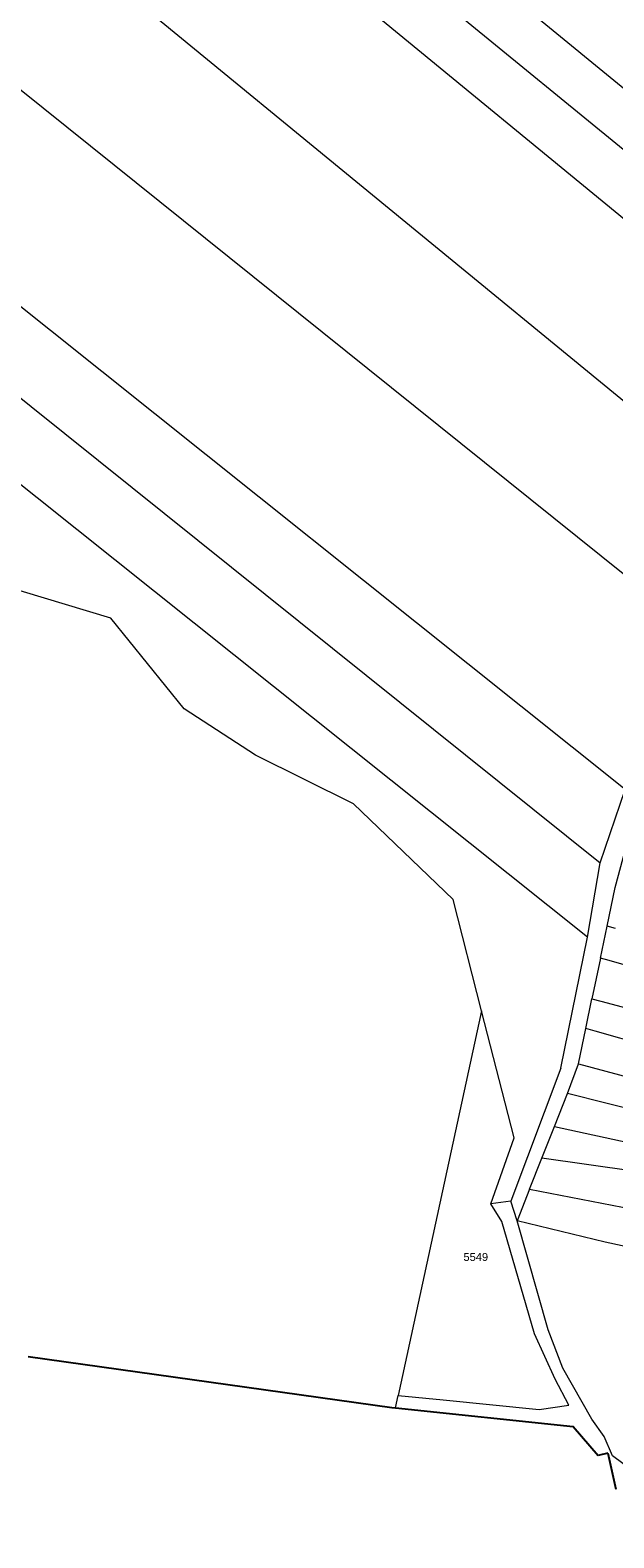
# Model space of a CAD drawing. Extents: x -590528 to -586543, y -1119609 to -1116685.
# Drawn here: x -589929.4 to -589803.6, y -1118528.6 to -1118203.4 of the extents above; entities that cross this region are included whole.
import ezdxf

# ---------------------------------------------------------------- set-up
doc = ezdxf.new("R2010")
doc.units = 0
doc.header["$LTSCALE"] = 0.68
for name, color, linetype, lineweight in [('1', 7, 'Continuous', 13), ('3', 7, 'Continuous', 13), ('4', 7, 'Continuous', 25)]:
    doc.layers.add(name, color=color, linetype=linetype, lineweight=lineweight)

msp = doc.modelspace()

# ---------------------------------------------------------------- linework, layer by layer
at = {"layer": '1'}
for p, q in [((-589897.73, -1118136.91), (-589731.15, -1118273.77)), ((-589738.29, -1118281.1), (-589902.6, -1118146.41)), ((-589911.1, -1118153.95), (-589745.83, -1118289.9)), ((-589764.82, -1118313.61), (-589929, -1118178.79)), ((-589947.68, -1118203.28), (-589781.66, -1118336.64)), ((-589801.18, -1118367.15), (-589958.41, -1118241.57)), ((-589965.19, -1118255.72), (-589806.56, -1118382.97)), ((-589809.28, -1118399.02), (-589967.89, -1118272.4)), ((-589806.56, -1118382.97), (-589801.18, -1118367.15)), ((-589809.28, -1118399.02), (-589806.56, -1118382.97)), ((-589815.03, -1118427.25), (-589809.28, -1118399.02)), ((-589803.3, -1118397.12), (-589805.07, -1118396.63)), ((-589809.68, -1118418.71), (-589808.35, -1118412.31)), ((-589832.13, -1118414.91), (-589850.12, -1118497.84)), ((-589807.68, -1118419.28), (-589809.68, -1118418.71)), ((-589714.86, -1118445.85), (-589807.68, -1118419.28)), ((-589815.03, -1118427.25), (-589825.8, -1118455.95)), ((-589811.28, -1118426.37), (-589714.69, -1118451.98)), ((-589760.87, -1118446.11), (-589813.61, -1118432.73)), ((-589821.8, -1118453.36), (-589819.12, -1118446.65)), ((-589799.4, -1118449.52), (-589819.12, -1118446.65)), ((-589821.8, -1118453.36), (-589824.48, -1118460.17)), ((-589825.8, -1118455.95), (-589830.15, -1118456.55)), ((-589766.58, -1118473.15), (-589805.53, -1118464.81)), ((-589850.7, -1118500.55), (-589850.12, -1118497.84))]:
    msp.add_line(p, q, dxfattribs=at)
for points in [[(-589912.04, -1118330.23), (-589964.79, -1118314.31), (-590001.3, -1118320.96)], [(-589806.52, -1118403.53), (-589805.07, -1118396.63), (-589803.34, -1118388.31), (-589801.16, -1118380.05), (-589799.36, -1118373.36), (-589795.62, -1118366.18), (-589791.07, -1118359.24), (-589780.74, -1118343.07), (-589770.76, -1118325.31)], [(-589880.88, -1118359.74), (-589896.26, -1118349.81), (-589912.04, -1118330.23)], [(-589832.13, -1118414.91), (-589838.27, -1118390.92), (-589859.73, -1118370.24), (-589880.88, -1118359.74)], [(-589752.3, -1118419.13), (-589804.65, -1118404.07), (-589806.52, -1118403.53), (-589808.35, -1118412.31), (-589806.46, -1118412.81), (-589749.91, -1118427.87)], [(-589830.15, -1118456.55), (-589825.12, -1118442.3), (-589832.13, -1118414.91)], [(-589819.12, -1118446.65), (-589816.41, -1118439.82), (-589813.61, -1118432.73), (-589811.28, -1118426.37), (-589809.68, -1118418.71)], [(-589816.41, -1118439.82), (-589762.17, -1118451.67), (-589759.02, -1118452.58)], [(-589821.8, -1118453.36), (-589801.75, -1118457.22), (-589763.31, -1118465.77), (-589766.58, -1118473.15)], [(-589850.12, -1118497.84), (-589840.42, -1118498.82), (-589819.7, -1118500.91), (-589813.35, -1118499.93), (-589816.28, -1118494.31), (-589820.7, -1118484.54), (-589827.74, -1118460.35), (-589830.15, -1118456.55)], [(-589805.53, -1118464.81), (-589824.48, -1118460.17), (-589825.8, -1118455.95)], [(-589803.94, -1118510.86), (-589805.74, -1118506.7), (-589808.41, -1118502.98), (-589814.6, -1118491.99), (-589817.82, -1118483.7), (-589824.48, -1118460.17)], [(-589752.29, -1118533.93), (-589760.79, -1118530.55), (-589780.1, -1118522.71), (-589793.32, -1118517.55), (-589797.82, -1118515.43), (-589803.94, -1118510.86)]]:
    msp.add_lwpolyline(points, dxfattribs=at)
at = {"layer": '4'}
for p, q in [((-589929.84, -1118489.42), (-589851.47, -1118500.47)), ((-589804.92, -1118510.3), (-589806.99, -1118510.81)), ((-589804.92, -1118510.3), (-589803.18, -1118518.05))]:
    msp.add_line(p, q, dxfattribs=at)
msp.add_lwpolyline([(-589851.47, -1118500.47), (-589850.7, -1118500.55), (-589812.38, -1118504.57), (-589806.99, -1118510.81)], dxfattribs=at)

# ---------------------------------------------------------------- texts
at = {"layer": '3', "width": 1.05}
msp.add_text('5549', height=1.7, dxfattribs=at).set_placement((-589836.043, -1118468.84))

doc.saveas('drawing.dxf')
